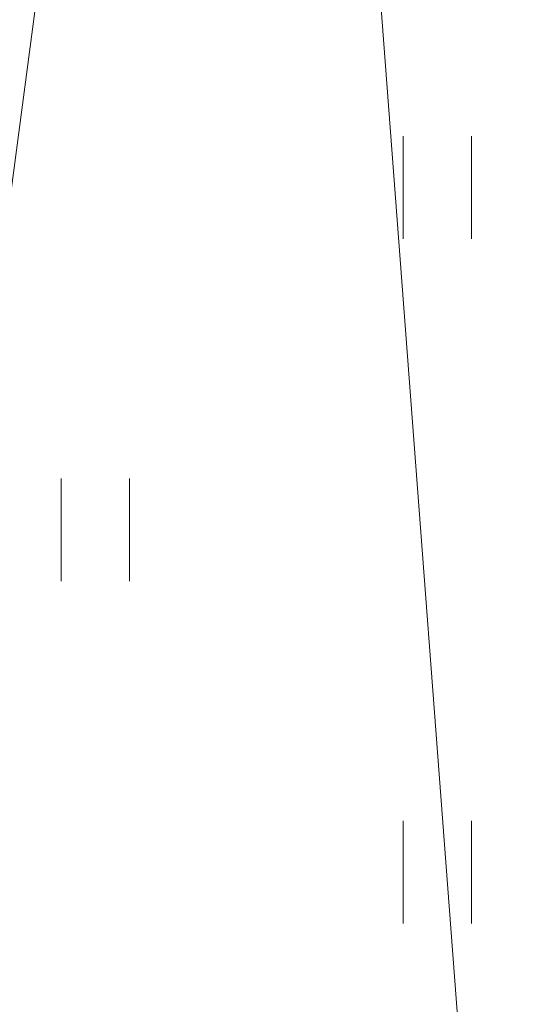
# Model space of a CAD drawing. Header units: metres. Extents: x 5504996 to 5514259, y 5943254 to 5951281.
# Tile 286 of 656: x 5509698.75 to 5509702.46, y 5947979.62 to 5947986.81. Entities that reach past the tile are written whole.
import ezdxf

# ---------------------------------------------------------------- set-up
doc = ezdxf.new("R2010")
doc.units = ezdxf.units.M
doc.layers.get('0').update_dxf_attribs({"linetype": 'CONTINUOUS', "lineweight": 18, "true_color": 0x000000})
for name, color, linetype, lineweight, true_color in [('GES_PrzewodElektroenergetyczny', 1, 'CONTINUOUS', 18, 0xff0000), ('GES_PrzewodWodociagowy', 5, 'CONTINUOUS', 18, 0x0000ff), ('KR_ObiektKarto', 7, 'CONTINUOUS', 18, 0x000000)]:
    doc.layers.add(name, color=color, linetype=linetype, lineweight=lineweight, true_color=true_color)

# ---------------------------------------------------------------- blocks, each defined once
blk = doc.blocks.new('OTZT_S')
at = {"color": 0, "linetype": 'Continuous', "lineweight": 18, "flags": 128}
for points in [[(-0.5, -0.75), (-0.5, 0.75)], [(0.5, 0.75), (0.5, -0.75)]]:
    blk.add_lwpolyline(points, dxfattribs=at)

msp = doc.modelspace()

# ---------------------------------------------------------------- linework, layer by layer
at = {"layer": 'GES_PrzewodElektroenergetyczny', "color": 1, "linetype": 'Continuous', "lineweight": 18, "true_color": 0xff0000, "flags": 128}
msp.add_lwpolyline([(5509702.46, 5947972.82), (5509700.47, 5947999.04), (5509699.9, 5948006.6), (5509699.38, 5948008.97), (5509696.92, 5948020.25)], dxfattribs=at)
at = {"layer": 'GES_PrzewodWodociagowy', "color": 5, "linetype": 'Continuous', "lineweight": 18, "true_color": 0x0000ff, "flags": 128}
msp.add_lwpolyline([(5509701.75, 5948008.71), (5509697.01, 5947972.9)], dxfattribs=at)

# ---------------------------------------------------------------- block references
at = {"layer": 'KR_ObiektKarto', "linetype": 'Continuous', "xscale": 0.5, "yscale": 0.5, "zscale": 0.5}
for p in [(5509701.8025, 5947985.5875), (5509701.8025, 5947985.5875), (5509699.3025, 5947983.0875), (5509699.3025, 5947983.0875), (5509701.8025, 5947980.5875), (5509701.8025, 5947980.5875)]:
    msp.add_blockref('OTZT_S', p, dxfattribs=at)

doc.saveas('drawing.dxf')
